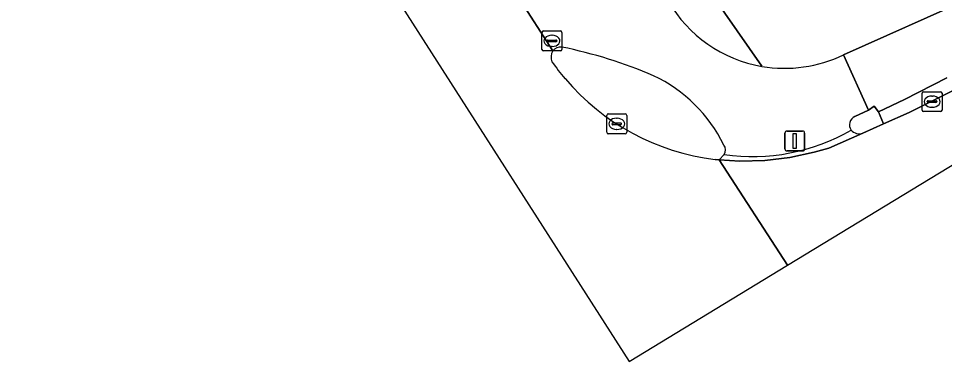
# Model space of a CAD drawing. Extents: x 159352 to 160617, y 385888 to 387323.
# Drawn here: x 159633.66 to 159680.15, y 385887.91 to 385905.12 of the extents above; entities that cross this region are included whole.
import ezdxf

# ---------------------------------------------------------------- set-up
doc = ezdxf.new("R2010")
doc.units = 0
for name, color, linetype in [('IMGEO_Fietspad_gesloten', 7, 'Continuous'), ('IMGEO_Fietspad_open', 7, 'Continuous'), ('IMGEO_Kolk', 7, 'Continuous'), ('IMGEO_Rijbaan_regionaal_gesloten', 7, 'Continuous'), ('IMGEO_Rioolput', 7, 'Continuous'), ('IMGEO_Verkeerseiland_open', 7, 'Continuous'), ('IMGEO_Verkeersregelinstallatiepaal', 7, 'Continuous'), ('IMGEO_Voetpad_open', 7, 'Continuous')]:
    doc.layers.add(name, color=color, linetype=linetype)

msp = doc.modelspace()

# ---------------------------------------------------------------- linework, layer by layer
at = {"layer": 'IMGEO_Fietspad_gesloten'}
for points in [[(159661.142, 385908.481), (159658.768, 385906.203), (159660.483, 385903.496)], [(159675.655, 385900.207), (159676.334, 385900.524), (159675.077, 385903.304)]]:
    msp.add_lwpolyline(points, dxfattribs=at)
for centre, radius, start, end in [((159672.127, 385909.377), 6.751, 210.0588, 260.2115), ((159660.882, 385903.198), 0.498, 83.5741, 143.2479), ((159656.026, 385879.829), 24.364, 66.9975, 78.3695), ((159672.128, 385909.384), 6.758, 260.2105, 295.8735), ((159662.304, 385895.442), 7.546, 26.2022, 64.5497), ((159675.845, 385899.784), 0.464, 114.237, 214.2488), ((159670.522, 385908.082), 9.883, 261.7004, 299.9939), ((159668.724, 385898.523), 0.432, 329.3322, 35.5307)]:
    msp.add_arc(centre, radius, start, end, dxfattribs=at)
at = {"layer": 'IMGEO_Fietspad_open'}
for points in [[(159708.438, 385921.375), (159692.243, 385911.401), (159687.833, 385909.003), (159675.077, 385903.304), (159676.334, 385900.524), (159676.614, 385900.725), (159676.829, 385900.443), (159678.147, 385901.061), (159680.271, 385902.149)], [(159669.095, 385898.303), (159668.841, 385898.033), (159669.88, 385897.969), (159671.133, 385898.005), (159672.377, 385898.152), (159673.604, 385898.41), (159674.34, 385898.621), (159676.054, 385899.376)]]:
    msp.add_lwpolyline(points, dxfattribs=at)
for centre, radius, start, end in [((159670.522, 385908.082), 9.883, 261.7004, 299.9939), ((159675.862, 385899.866), 0.527, 220.681, 291.4288)]:
    msp.add_arc(centre, radius, start, end, dxfattribs=at)
at = {"layer": 'IMGEO_Kolk'}
for p, q in [((159679.027, 385900.526), (159679.027, 385901.378)), ((159679.102, 385901.452), (159679.954, 385901.452)), ((159679.515, 385901.232), (159679.54, 385901.232)), ((159680.028, 385901.378), (159680.028, 385900.526)), ((159679.286, 385900.946), (159679.286, 385900.958)), ((159679.724, 385900.909), (159679.326, 385900.909)), ((159679.329, 385900.995), (159679.727, 385900.995)), ((159679.538, 385900.672), (159679.513, 385900.672)), ((159679.77, 385900.958), (159679.77, 385900.946)), ((159663.195, 385899.412), (159663.195, 385900.264)), ((159663.27, 385900.338), (159664.122, 385900.338)), ((159664.196, 385900.264), (159664.196, 385899.412)), ((159679.954, 385900.452), (159679.102, 385900.452)), ((159663.454, 385899.832), (159663.454, 385899.844)), ((159663.892, 385899.795), (159663.494, 385899.795)), ((159663.497, 385899.881), (159663.895, 385899.881)), ((159663.683, 385900.118), (159663.708, 385900.118)), ((159663.938, 385899.844), (159663.938, 385899.832)), ((159664.122, 385899.338), (159663.27, 385899.338)), ((159663.706, 385899.558), (159663.681, 385899.558))]:
    msp.add_line(p, q, dxfattribs=at)
for points in [[(159679.027, 385900.526), (159679.027, 385901.378)], [(159679.102, 385901.452), (159679.954, 385901.452)], [(159680.028, 385901.378), (159680.028, 385900.526)], [(159663.195, 385899.412), (159663.195, 385900.264)], [(159663.27, 385900.338), (159664.122, 385900.338)], [(159664.196, 385900.264), (159664.196, 385899.412)], [(159679.954, 385900.452), (159679.102, 385900.452)], [(159664.122, 385899.338), (159663.27, 385899.338)]]:
    msp.add_lwpolyline(points, dxfattribs=at)
for centre, radius, start, end in [((159679.104, 385901.376), 0.0765, 91.552, 178.448), ((159679.104, 385901.376), 0.0765, 91.552, 178.448), ((159679.952, 385901.376), 0.0765, 1.552, 88.448), ((159679.952, 385901.376), 0.0765, 1.552, 88.448), ((159679.326, 385900.955), 0.0403, 85.8775, 175.7526), ((159679.323, 385900.945), 0.0366, 178.938, 274.7102), ((159679.727, 385900.952), 0.043, 264.8664, 352.4533), ((159679.731, 385900.957), 0.0386, 1.7309, 96.639), ((159663.272, 385900.262), 0.0765, 91.552, 178.448), ((159663.272, 385900.262), 0.0765, 91.552, 178.448), ((159664.12, 385900.262), 0.0765, 1.552, 88.448), ((159664.12, 385900.262), 0.0765, 1.552, 88.448), ((159679.104, 385900.528), 0.0765, 181.552, 268.448), ((159679.104, 385900.528), 0.0765, 181.552, 268.448), ((159679.952, 385900.528), 0.0765, 271.552, 358.448), ((159679.952, 385900.528), 0.0765, 271.552, 358.448), ((159663.494, 385899.841), 0.0403, 85.8775, 175.7526), ((159663.491, 385899.831), 0.0366, 178.938, 274.7102), ((159663.895, 385899.838), 0.043, 264.8664, 352.4533), ((159663.899, 385899.843), 0.0386, 1.7309, 96.639), ((159663.272, 385899.414), 0.0765, 181.552, 268.448), ((159663.272, 385899.414), 0.0765, 181.552, 268.448), ((159664.12, 385899.414), 0.0765, 271.552, 358.448), ((159664.12, 385899.414), 0.0765, 271.552, 358.448)]:
    msp.add_arc(centre, radius, start, end, dxfattribs=at)
for centre, major_axis, ratio, start_param, end_param in [((159679.514, 385900.952), (-0.387, 0.002), 0.722429, 4.712389, 7.853982), ((159679.539, 385900.952), (-0.39, 0.002), 0.717154, 1.570796, 4.712389), ((159663.682, 385899.838), (-0.387, 0.002), 0.722429, 4.712389, 7.853982), ((159663.707, 385899.838), (-0.39, 0.002), 0.717154, 1.570796, 4.712389)]:
    msp.add_ellipse(centre, major_axis=major_axis, ratio=ratio, start_param=start_param, end_param=end_param, dxfattribs=at)
at = {"layer": 'IMGEO_Rijbaan_regionaal_gesloten'}
for points in [[(159680.589, 385901.515), (159678.374, 385900.403), (159677.09, 385899.832), (159676.054, 385899.376), (159674.34, 385898.621), (159673.604, 385898.41), (159672.377, 385898.152), (159671.133, 385898.005), (159669.88, 385897.969), (159668.841, 385898.033), (159672.265, 385892.74), (159701.42, 385910.447), (159730.336, 385928.01), (160003.316, 386098.383), (160029.667, 386114.83), (160338.731, 386306.963), (160519.651, 386421.283), (160554.007, 386449.857), (160584.37, 386476.501)], [(159656.068, 385909.83), (159653.615, 385907.472), (159652.523, 385906.422), (159652.492, 385906.392), (159664.311, 385887.909)], [(159660.483, 385903.496), (159658.768, 385906.203), (159656.518, 385909.654)], [(159664.311, 385887.909), (159672.265, 385892.74), (159668.841, 385898.033), (159668.629, 385898.046)]]:
    msp.add_lwpolyline(points, dxfattribs=at)
for centre, radius, start, end in [((159661.023, 385903.182), 0.625, 149.7997, 201.5801), ((159670.368, 385909.982), 12.164, 215.3092, 220.3564), ((159670.085, 385909.76), 11.804, 220.4222, 262.9128)]:
    msp.add_arc(centre, radius, start, end, dxfattribs=at)
at = {"layer": 'IMGEO_Rioolput'}
for p, q in [((159659.94, 385903.576), (159659.94, 385904.428)), ((159660.015, 385904.502), (159660.867, 385904.502)), ((159660.941, 385904.428), (159660.941, 385903.576)), ((159660.199, 385903.996), (159660.199, 385904.008)), ((159660.637, 385903.959), (159660.239, 385903.959)), ((159660.242, 385904.045), (159660.64, 385904.045)), ((159660.428, 385904.282), (159660.453, 385904.282)), ((159660.683, 385904.008), (159660.683, 385903.996)), ((159660.867, 385903.502), (159660.015, 385903.502)), ((159660.451, 385903.722), (159660.426, 385903.722))]:
    msp.add_line(p, q, dxfattribs=at)
for points in [[(159659.94, 385903.576), (159659.94, 385904.428)], [(159660.015, 385904.502), (159660.867, 385904.502)], [(159660.941, 385904.428), (159660.941, 385903.576)], [(159660.867, 385903.502), (159660.015, 385903.502)]]:
    msp.add_lwpolyline(points, dxfattribs=at)
for centre, radius, start, end in [((159660.017, 385904.426), 0.0765, 91.552, 178.448), ((159660.017, 385904.426), 0.0765, 91.552, 178.448), ((159660.865, 385904.426), 0.0765, 1.552, 88.448), ((159660.865, 385904.426), 0.0765, 1.552, 88.448), ((159660.239, 385904.005), 0.0403, 85.8775, 175.7526), ((159660.236, 385903.995), 0.0366, 178.938, 274.7102), ((159660.64, 385904.002), 0.043, 264.8664, 352.4533), ((159660.644, 385904.007), 0.0386, 1.7309, 96.639), ((159660.017, 385903.578), 0.0765, 181.552, 268.448), ((159660.017, 385903.578), 0.0765, 181.552, 268.448), ((159660.865, 385903.578), 0.0765, 271.552, 358.448), ((159660.865, 385903.578), 0.0765, 271.552, 358.448)]:
    msp.add_arc(centre, radius, start, end, dxfattribs=at)
for centre, major_axis, ratio, start_param, end_param in [((159660.427, 385904.002), (-0.387, 0.002), 0.722429, 4.712389, 7.853982), ((159660.452, 385904.002), (-0.39, 0.002), 0.717154, 1.570796, 4.712389)]:
    msp.add_ellipse(centre, major_axis=major_axis, ratio=ratio, start_param=start_param, end_param=end_param, dxfattribs=at)
at = {"layer": 'IMGEO_Verkeerseiland_open'}
for points in [[(159680.271, 385902.149), (159678.147, 385901.061), (159676.829, 385900.443), (159677.09, 385899.832), (159678.374, 385900.403), (159680.589, 385901.515)], [(159676.054, 385899.376), (159677.09, 385899.832), (159676.829, 385900.443), (159676.614, 385900.725), (159676.334, 385900.524), (159675.655, 385900.207)], [(159668.629, 385898.046), (159668.841, 385898.033), (159669.095, 385898.303)]]:
    msp.add_lwpolyline(points, dxfattribs=at)
for centre, radius, start, end in [((159661.023, 385903.182), 0.625, 149.7997, 201.5801), ((159660.882, 385903.198), 0.498, 83.5741, 143.2479), ((159656.026, 385879.829), 24.364, 66.9975, 78.3695), ((159670.368, 385909.982), 12.164, 215.3092, 220.3564), ((159670.085, 385909.76), 11.804, 220.4222, 262.9128), ((159662.304, 385895.442), 7.546, 26.2022, 64.5497), ((159675.845, 385899.784), 0.464, 114.237, 214.2488), ((159675.862, 385899.866), 0.527, 220.681, 291.4288), ((159668.724, 385898.523), 0.432, 329.3322, 35.5307)]:
    msp.add_arc(centre, radius, start, end, dxfattribs=at)
at = {"layer": 'IMGEO_Verkeersregelinstallatiepaal'}
for p, q in [((159672.138, 385898.576), (159672.138, 385899.376)), ((159672.138, 385899.376), (159672.138, 385898.576)), ((159672.238, 385899.476), (159673.028, 385899.476)), ((159673.028, 385899.476), (159672.238, 385899.476)), ((159673.128, 385899.376), (159673.128, 385898.576)), ((159673.128, 385898.576), (159673.128, 385899.376)), ((159673.028, 385898.476), (159672.238, 385898.476)), ((159672.238, 385898.476), (159673.028, 385898.476))]:
    msp.add_line(p, q, dxfattribs=at)
msp.add_lwpolyline([(159672.558, 385899.351), (159672.708, 385899.351), (159672.708, 385898.601), (159672.558, 385898.601), (159672.558, 385899.351)], dxfattribs=at)
for centre, start, end in [((159672.238, 385899.376), 90, 180), ((159672.238, 385899.376), 90, 180), ((159673.028, 385899.376), 0, 90), ((159673.028, 385899.376), 360, 90), ((159672.238, 385898.576), 180, 270), ((159672.238, 385898.576), 180, 270), ((159673.028, 385898.576), 270, 0), ((159673.028, 385898.576), 270, 0)]:
    msp.add_arc(centre, 0.1, start, end, dxfattribs=at)
at = {"layer": 'IMGEO_Voetpad_open'}
for points in [[(159670.979, 385902.725), (159667.875, 385907.187), (159643.051, 385946.005), (159627.843, 385970.4), (159627.126, 385969.959), (159622.47, 385977.308), (159619.588, 385981.954), (159617.942, 385984.608), (159618.566, 385984.984), (159585.478, 386038.285), (159554.162, 386088.263)], [(159675.077, 385903.304), (159687.833, 385909.003), (159692.243, 385911.401), (159708.438, 385921.375)], [(159667.875, 385907.187), (159670.979, 385902.725)]]:
    msp.add_lwpolyline(points, dxfattribs=at)
for centre, radius, start, end in [((159672.127, 385909.377), 6.751, 210.0588, 260.2115), ((159672.128, 385909.384), 6.758, 260.2105, 295.8735)]:
    msp.add_arc(centre, radius, start, end, dxfattribs=at)

doc.saveas('drawing.dxf')
